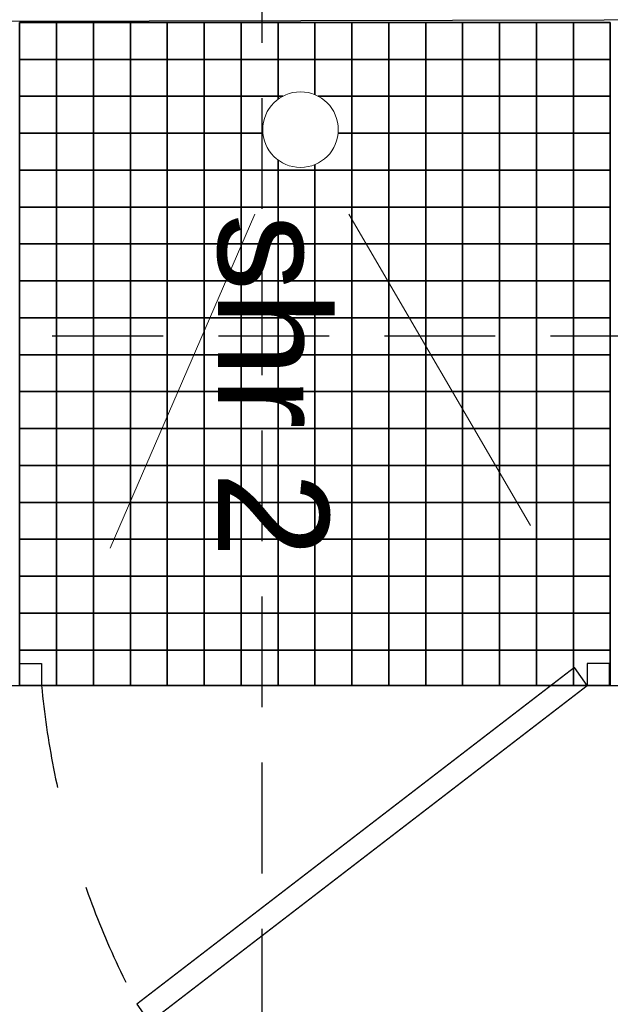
# Model space of a CAD drawing. Header units: millimetres. Extents: x -115474967 to 444143, y -74377 to 241828222.
# Tile 311 of 590: x -150434 to -149634, y 269437 to 270771. Entities that reach past the tile are written whole.
import ezdxf

# ---------------------------------------------------------------- set-up
doc = ezdxf.new("R2010")
doc.units = ezdxf.units.MM
doc.header["$MEASUREMENT"] = 0
doc.linetypes.add('2DASHED', pattern=[0.75, 0.5, -0.25])
doc.linetypes.add('Dashed', pattern=[280, 140, -140])
for name, color, linetype in [('00-2 Fittings', 8, 'Continuous'), ('00-2 Walls', 4, 'Continuous'), ('00-3 Elev 02', 1, 'Continuous'), ('00-3 Elev 04', 8, 'Continuous'), ('CEIL-PLAN', 7, 'Continuous'), ('FITT-CURT', 4, 'Dashed'), ('FITT-SANT', 5, 'Continuous'), ('TEXT-50', 2, 'Continuous'), ('WINDOWS_AND_DOORS', 1, 'Continuous')]:
    doc.layers.add(name, color=color, linetype=linetype)
doc.layers.add('0_cons_01', color=40, linetype='Continuous', lineweight=0, plot=False)
doc.styles.add('TEXT-50', font='arial.ttf', dxfattribs={"height": 100})

# ---------------------------------------------------------------- blocks, each defined once
blk = doc.blocks.new('12')
at = {"layer": '00-2 Fittings', "color": 9, "true_color": 0xc7c8ca}
for points in [[(-143271.2, 269254.1), (-143321.2, 269254.1), (-143321.2, 269304.1), (-143271.2, 269304.1)], [(-143221.2, 269254.1), (-143271.2, 269254.1), (-143271.2, 269304.1), (-143221.2, 269304.1)], [(-143171.2, 269254.1), (-143221.2, 269254.1), (-143221.2, 269304.1), (-143171.2, 269304.1)], [(-143121.2, 269254.1), (-143171.2, 269254.1), (-143171.2, 269304.1), (-143121.2, 269304.1)], [(-143071.2, 269254.1), (-143121.2, 269254.1), (-143121.2, 269304.1), (-143071.2, 269304.1)], [(-143021.2, 269254.1), (-143071.2, 269254.1), (-143071.2, 269304.1), (-143021.2, 269304.1)], [(-142971.2, 269254.1), (-143021.2, 269254.1), (-143021.2, 269304.1), (-142971.2, 269304.1)], [(-142921.2, 269254.1), (-142971.2, 269254.1), (-142971.2, 269304.1), (-142921.2, 269304.1)], [(-142871.2, 269254.1), (-142921.2, 269254.1), (-142921.2, 269304.1), (-142871.2, 269304.1)], [(-142821.2, 269254.1), (-142871.2, 269254.1), (-142871.2, 269304.1), (-142821.2, 269304.1)], [(-142771.2, 269254.1), (-142821.2, 269254.1), (-142821.2, 269304.1), (-142771.2, 269304.1)], [(-142721.2, 269254.1), (-142771.2, 269254.1), (-142771.2, 269304.1), (-142721.2, 269304.1)], [(-142671.2, 269254.1), (-142721.2, 269254.1), (-142721.2, 269304.1), (-142671.2, 269304.1)], [(-142621.2, 269254.1), (-142671.2, 269254.1), (-142671.2, 269304.1), (-142621.2, 269304.1)], [(-142571.2, 269254.1), (-142621.2, 269254.1), (-142621.2, 269304.1), (-142571.2, 269304.1)], [(-142521.2, 269254.1), (-142571.2, 269254.1), (-142571.2, 269304.1), (-142521.2, 269304.1)], [(-142471.2, 269254.1), (-142521.2, 269254.1), (-142521.2, 269304.1), (-142471.2, 269304.1)], [(-142423, 269254.1), (-142471.2, 269254.1), (-142471.2, 269304.1), (-142423, 269304.1)], [(-143271.2, 269204.1), (-143321.2, 269204.1), (-143321.2, 269254.1), (-143271.2, 269254.1)], [(-143221.2, 269204.1), (-143271.2, 269204.1), (-143271.2, 269254.1), (-143221.2, 269254.1)], [(-143171.2, 269204.1), (-143221.2, 269204.1), (-143221.2, 269254.1), (-143171.2, 269254.1)], [(-143121.2, 269204.1), (-143171.2, 269204.1), (-143171.2, 269254.1), (-143121.2, 269254.1)], [(-143071.2, 269204.1), (-143121.2, 269204.1), (-143121.2, 269254.1), (-143071.2, 269254.1)], [(-143021.2, 269204.1), (-143071.2, 269204.1), (-143071.2, 269254.1), (-143021.2, 269254.1)], [(-142971.2, 269204.1), (-143021.2, 269204.1), (-143021.2, 269254.1), (-142971.2, 269254.1)], [(-142921.2, 269204.1), (-142971.2, 269204.1), (-142971.2, 269254.1), (-142921.2, 269254.1)], [(-142871.2, 269204.1), (-142921.2, 269204.1), (-142921.2, 269254.1), (-142871.2, 269254.1)], [(-142821.2, 269204.1), (-142871.2, 269204.1), (-142871.2, 269254.1), (-142821.2, 269254.1)], [(-142771.2, 269204.1), (-142821.2, 269204.1), (-142821.2, 269254.1), (-142771.2, 269254.1)], [(-142721.2, 269204.1), (-142771.2, 269204.1), (-142771.2, 269254.1), (-142721.2, 269254.1)], [(-142671.2, 269204.1), (-142721.2, 269204.1), (-142721.2, 269254.1), (-142671.2, 269254.1)], [(-142621.2, 269204.1), (-142671.2, 269204.1), (-142671.2, 269254.1), (-142621.2, 269254.1)], [(-142571.2, 269204.1), (-142621.2, 269204.1), (-142621.2, 269254.1), (-142571.2, 269254.1)], [(-142521.2, 269204.1), (-142571.2, 269204.1), (-142571.2, 269254.1), (-142521.2, 269254.1)], [(-142471.2, 269204.1), (-142521.2, 269204.1), (-142521.2, 269254.1), (-142471.2, 269254.1)], [(-142423.1, 269204.1), (-142471.2, 269204.1), (-142471.2, 269254.1), (-142423.1, 269254.1)], [(-143271.2, 269154.1), (-143321.2, 269154.1), (-143321.2, 269204.1), (-143271.2, 269204.1)], [(-143221.2, 269154.1), (-143271.2, 269154.1), (-143271.2, 269204.1), (-143221.2, 269204.1)], [(-143171.2, 269154.1), (-143221.2, 269154.1), (-143221.2, 269204.1), (-143171.2, 269204.1)], [(-143121.2, 269154.1), (-143171.2, 269154.1), (-143171.2, 269204.1), (-143121.2, 269204.1)], [(-143071.2, 269154.1), (-143121.2, 269154.1), (-143121.2, 269204.1), (-143071.2, 269204.1)], [(-143021.2, 269154.1), (-143071.2, 269154.1), (-143071.2, 269204.1), (-143021.2, 269204.1)], [(-142971.2, 269154.1), (-143021.2, 269154.1), (-143021.2, 269204.1), (-142971.2, 269204.1)], [(-142921.2, 269154.1), (-142971.2, 269154.1), (-142971.2, 269204.1), (-142921.2, 269204.1)], [(-142871.2, 269154.1), (-142921.2, 269154.1), (-142921.2, 269204.1), (-142871.2, 269204.1)], [(-142821.2, 269154.1), (-142871.2, 269154.1), (-142871.2, 269204.1), (-142821.2, 269204.1)], [(-142771.2, 269154.1), (-142821.2, 269154.1), (-142821.2, 269204.1), (-142771.2, 269204.1)], [(-142721.2, 269154.1), (-142771.2, 269154.1), (-142771.2, 269204.1), (-142721.2, 269204.1)], [(-142671.2, 269154.1), (-142721.2, 269154.1), (-142721.2, 269204.1), (-142671.2, 269204.1)], [(-142621.2, 269154.1), (-142671.2, 269154.1), (-142671.2, 269204.1), (-142621.2, 269204.1)], [(-142571.2, 269154.1), (-142621.2, 269154.1), (-142621.2, 269204.1), (-142571.2, 269204.1)], [(-142521.2, 269154.1), (-142571.2, 269154.1), (-142571.2, 269204.1), (-142521.2, 269204.1)], [(-142471.2, 269154.1), (-142521.2, 269154.1), (-142521.2, 269204.1), (-142471.2, 269204.1)], [(-142423.1, 269154.1), (-142471.2, 269154.1), (-142471.2, 269204.1), (-142423.1, 269204.1)], [(-143271.2, 269104.1), (-143321.2, 269104.1), (-143321.2, 269154.1), (-143271.2, 269154.1)], [(-143221.2, 269104.1), (-143271.2, 269104.1), (-143271.2, 269154.1), (-143221.2, 269154.1)], [(-143171.2, 269104.1), (-143221.2, 269104.1), (-143221.2, 269154.1), (-143171.2, 269154.1)], [(-143121.2, 269104.1), (-143171.2, 269104.1), (-143171.2, 269154.1), (-143121.2, 269154.1)], [(-143071.2, 269104.1), (-143121.2, 269104.1), (-143121.2, 269154.1), (-143071.2, 269154.1)], [(-143021.2, 269104.1), (-143071.2, 269104.1), (-143071.2, 269154.1), (-143021.2, 269154.1)], [(-142971.2, 269104.1), (-143021.2, 269104.1), (-143021.2, 269154.1), (-142971.2, 269154.1)], [(-142921.2, 269104.1), (-142971.2, 269104.1), (-142971.2, 269154.1), (-142921.2, 269154.1)], [(-142871.2, 269104.1), (-142921.2, 269104.1), (-142921.2, 269154.1), (-142871.2, 269154.1)], [(-142821.2, 269104.1), (-142871.2, 269104.1), (-142871.2, 269154.1), (-142821.2, 269154.1)], [(-142771.2, 269104.1), (-142821.2, 269104.1), (-142821.2, 269154.1), (-142771.2, 269154.1)], [(-142721.2, 269104.1), (-142771.2, 269104.1), (-142771.2, 269154.1), (-142721.2, 269154.1)], [(-142671.2, 269104.1), (-142721.2, 269104.1), (-142721.2, 269154.1), (-142671.2, 269154.1)], [(-142621.2, 269104.1), (-142671.2, 269104.1), (-142671.2, 269154.1), (-142621.2, 269154.1)], [(-142571.2, 269104.1), (-142621.2, 269104.1), (-142621.2, 269154.1), (-142571.2, 269154.1)], [(-142521.2, 269104.1), (-142571.2, 269104.1), (-142571.2, 269154.1), (-142521.2, 269154.1)], [(-142471.2, 269104.1), (-142521.2, 269104.1), (-142521.2, 269154.1), (-142471.2, 269154.1)], [(-142423.1, 269104.1), (-142471.2, 269104.1), (-142471.2, 269154.1), (-142423.1, 269154.1)], [(-143271.2, 269054.1), (-143321.2, 269054.1), (-143321.2, 269104.1), (-143271.2, 269104.1)], [(-143221.2, 269054.1), (-143271.2, 269054.1), (-143271.2, 269104.1), (-143221.2, 269104.1)], [(-143171.2, 269054.1), (-143221.2, 269054.1), (-143221.2, 269104.1), (-143171.2, 269104.1)], [(-143121.2, 269054.1), (-143171.2, 269054.1), (-143171.2, 269104.1), (-143121.2, 269104.1)], [(-143071.2, 269054.1), (-143121.2, 269054.1), (-143121.2, 269104.1), (-143071.2, 269104.1)], [(-143021.2, 269054.1), (-143071.2, 269054.1), (-143071.2, 269104.1), (-143021.2, 269104.1)], [(-142971.2, 269054.1), (-143021.2, 269054.1), (-143021.2, 269104.1), (-142971.2, 269104.1)], [(-142921.2, 269054.1), (-142971.2, 269054.1), (-142971.2, 269104.1), (-142921.2, 269104.1)], [(-142871.2, 269054.1), (-142921.2, 269054.1), (-142921.2, 269104.1), (-142871.2, 269104.1)], [(-142821.2, 269054.1), (-142871.2, 269054.1), (-142871.2, 269104.1), (-142821.2, 269104.1)], [(-142771.2, 269054.1), (-142821.2, 269054.1), (-142821.2, 269104.1), (-142771.2, 269104.1)], [(-142721.2, 269054.1), (-142771.2, 269054.1), (-142771.2, 269104.1), (-142721.2, 269104.1)], [(-142671.2, 269054.1), (-142721.2, 269054.1), (-142721.2, 269104.1), (-142671.2, 269104.1)], [(-142621.2, 269054.1), (-142671.2, 269054.1), (-142671.2, 269104.1), (-142621.2, 269104.1)], [(-142571.2, 269054.1), (-142621.2, 269054.1), (-142621.2, 269104.1), (-142571.2, 269104.1)], [(-142521.2, 269054.1), (-142571.2, 269054.1), (-142571.2, 269104.1), (-142521.2, 269104.1)], [(-142471.2, 269054.1), (-142521.2, 269054.1), (-142521.2, 269104.1), (-142471.2, 269104.1)], [(-142423.1, 269054.1), (-142471.2, 269054.1), (-142471.2, 269104.1), (-142423.1, 269104.1)], [(-143271.2, 269004.1), (-143321.2, 269004.1), (-143321.2, 269054.1), (-143271.2, 269054.1)], [(-143221.2, 269004.1), (-143271.2, 269004.1), (-143271.2, 269054.1), (-143221.2, 269054.1)], [(-143171.2, 269004.1), (-143221.2, 269004.1), (-143221.2, 269054.1), (-143171.2, 269054.1)], [(-143121.2, 269004.1), (-143171.2, 269004.1), (-143171.2, 269054.1), (-143121.2, 269054.1)], [(-143071.2, 269004.1), (-143121.2, 269004.1), (-143121.2, 269054.1), (-143071.2, 269054.1)], [(-143021.2, 269004.1), (-143071.2, 269004.1), (-143071.2, 269054.1), (-143021.2, 269054.1)], [(-142971.2, 269004.1), (-143021.2, 269004.1), (-143021.2, 269054.1), (-142971.2, 269054.1)], [(-142921.2, 269004.1), (-142971.2, 269004.1), (-142971.2, 269054.1), (-142921.2, 269054.1)], [(-142871.2, 269004.1), (-142921.2, 269004.1), (-142921.2, 269054.1), (-142871.2, 269054.1)], [(-142821.2, 269004.1), (-142871.2, 269004.1), (-142871.2, 269054.1), (-142821.2, 269054.1)], [(-142771.2, 269004.1), (-142821.2, 269004.1), (-142821.2, 269054.1), (-142771.2, 269054.1)], [(-142721.2, 269004.1), (-142771.2, 269004.1), (-142771.2, 269054.1), (-142721.2, 269054.1)], [(-142671.2, 269004.1), (-142721.2, 269004.1), (-142721.2, 269054.1), (-142671.2, 269054.1)], [(-142621.2, 269004.1), (-142671.2, 269004.1), (-142671.2, 269054.1), (-142621.2, 269054.1)], [(-142571.2, 269004.1), (-142621.2, 269004.1), (-142621.2, 269054.1), (-142571.2, 269054.1)], [(-142521.2, 269004.1), (-142571.2, 269004.1), (-142571.2, 269054.1), (-142521.2, 269054.1)], [(-142471.2, 269004.1), (-142521.2, 269004.1), (-142521.2, 269054.1), (-142471.2, 269054.1)], [(-142423.1, 269004.1), (-142471.2, 269004.1), (-142471.2, 269054.1), (-142423.1, 269054.1)], [(-143271.2, 268954.1), (-143321.2, 268954.1), (-143321.2, 269004.1), (-143271.2, 269004.1)], [(-143221.2, 268954.1), (-143271.2, 268954.1), (-143271.2, 269004.1), (-143221.2, 269004.1)], [(-143171.2, 268954.1), (-143221.2, 268954.1), (-143221.2, 269004.1), (-143171.2, 269004.1)], [(-143121.2, 268954.1), (-143171.2, 268954.1), (-143171.2, 269004.1), (-143121.2, 269004.1)], [(-143071.2, 268954.1), (-143121.2, 268954.1), (-143121.2, 269004.1), (-143071.2, 269004.1)], [(-143021.2, 268954.1), (-143071.2, 268954.1), (-143071.2, 269004.1), (-143021.2, 269004.1)], [(-142971.2, 268954.1), (-143021.2, 268954.1), (-143021.2, 269004.1), (-142971.2, 269004.1)], [(-142921.2, 268954.1), (-142971.2, 268954.1), (-142971.2, 269004.1), (-142921.2, 269004.1)], [(-142871.2, 268954.1), (-142921.2, 268954.1), (-142921.2, 269004.1), (-142871.2, 269004.1)], [(-142821.2, 268954.1), (-142871.2, 268954.1), (-142871.2, 269004.1), (-142821.2, 269004.1)], [(-142771.2, 268954.1), (-142821.2, 268954.1), (-142821.2, 269004.1), (-142771.2, 269004.1)], [(-142721.2, 268954.1), (-142771.2, 268954.1), (-142771.2, 269004.1), (-142721.2, 269004.1)], [(-142671.2, 268954.1), (-142721.2, 268954.1), (-142721.2, 269004.1), (-142671.2, 269004.1)], [(-142621.2, 268954.1), (-142671.2, 268954.1), (-142671.2, 269004.1), (-142621.2, 269004.1)], [(-142571.2, 268954.1), (-142621.2, 268954.1), (-142621.2, 269004.1), (-142571.2, 269004.1)], [(-142521.2, 268954.1), (-142571.2, 268954.1), (-142571.2, 269004.1), (-142521.2, 269004.1)], [(-142471.2, 268954.1), (-142521.2, 268954.1), (-142521.2, 269004.1), (-142471.2, 269004.1)], [(-142423.1, 268954.1), (-142471.2, 268954.1), (-142471.2, 269004.1), (-142423.1, 269004.1)], [(-143271.2, 268904.1), (-143321.2, 268904.1), (-143321.2, 268954.1), (-143271.2, 268954.1)], [(-143071.2, 268904.1), (-143121.2, 268904.1), (-143121.2, 268954.1), (-143071.2, 268954.1)], [(-143021.2, 268904.1), (-143071.2, 268904.1), (-143071.2, 268954.1), (-143021.2, 268954.1)], [(-142971.2, 268904.1), (-143021.2, 268904.1), (-143021.2, 268954.1), (-142971.2, 268954.1)], [(-142921.2, 268904.1), (-142971.2, 268904.1), (-142971.2, 268954.1), (-142921.2, 268954.1)], [(-142871.2, 268904.1), (-142921.2, 268904.1), (-142921.2, 268954.1), (-142871.2, 268954.1)], [(-142821.2, 268904.1), (-142871.2, 268904.1), (-142871.2, 268954.1), (-142821.2, 268954.1)], [(-142771.2, 268904.1), (-142821.2, 268904.1), (-142821.2, 268954.1), (-142771.2, 268954.1)], [(-142721.2, 268904.1), (-142771.2, 268904.1), (-142771.2, 268954.1), (-142721.2, 268954.1)], [(-142671.2, 268904.1), (-142721.2, 268904.1), (-142721.2, 268954.1), (-142671.2, 268954.1)], [(-142621.2, 268904.1), (-142671.2, 268904.1), (-142671.2, 268954.1), (-142621.2, 268954.1)], [(-142571.2, 268904.1), (-142621.2, 268904.1), (-142621.2, 268954.1), (-142571.2, 268954.1)], [(-142521.2, 268904.1), (-142571.2, 268904.1), (-142571.2, 268954.1), (-142521.2, 268954.1)], [(-142471.2, 268904.1), (-142521.2, 268904.1), (-142521.2, 268954.1), (-142471.2, 268954.1)], [(-142423.1, 268904.1), (-142471.2, 268904.1), (-142471.2, 268954.1), (-142423.1, 268954.1)], [(-143271.2, 268854.1), (-143321.2, 268854.1), (-143321.2, 268904.1), (-143271.2, 268904.1)], [(-143071.2, 268854.1), (-143121.2, 268854.1), (-143121.2, 268904.1), (-143071.2, 268904.1)], [(-143021.2, 268854.1), (-143071.2, 268854.1), (-143071.2, 268904.1), (-143021.2, 268904.1)], [(-142971.2, 268854.1), (-143021.2, 268854.1), (-143021.2, 268904.1), (-142971.2, 268904.1)], [(-142921.2, 268854.1), (-142971.2, 268854.1), (-142971.2, 268904.1), (-142921.2, 268904.1)], [(-142871.2, 268854.1), (-142921.2, 268854.1), (-142921.2, 268904.1), (-142871.2, 268904.1)], [(-142821.2, 268854.1), (-142871.2, 268854.1), (-142871.2, 268904.1), (-142821.2, 268904.1)], [(-142771.2, 268854.1), (-142821.2, 268854.1), (-142821.2, 268904.1), (-142771.2, 268904.1)], [(-142721.2, 268854.1), (-142771.2, 268854.1), (-142771.2, 268904.1), (-142721.2, 268904.1)], [(-142671.2, 268854.1), (-142721.2, 268854.1), (-142721.2, 268904.1), (-142671.2, 268904.1)], [(-142621.2, 268854.1), (-142671.2, 268854.1), (-142671.2, 268904.1), (-142621.2, 268904.1)], [(-142571.2, 268854.1), (-142621.2, 268854.1), (-142621.2, 268904.1), (-142571.2, 268904.1)], [(-142521.2, 268854.1), (-142571.2, 268854.1), (-142571.2, 268904.1), (-142521.2, 268904.1)], [(-142471.2, 268854.1), (-142521.2, 268854.1), (-142521.2, 268904.1), (-142471.2, 268904.1)], [(-142423.1, 268854.1), (-142471.2, 268854.1), (-142471.2, 268904.1), (-142423.1, 268904.1)], [(-143271.2, 268804.1), (-143321.2, 268804.1), (-143321.2, 268854.1), (-143271.2, 268854.1)], [(-143221.2, 268804.1), (-143271.2, 268804.1), (-143271.2, 268854.1), (-143221.2, 268854.1)], [(-143071.2, 268804.1), (-143121.2, 268804.1), (-143121.2, 268854.1), (-143071.2, 268854.1)], [(-143021.2, 268804.1), (-143071.2, 268804.1), (-143071.2, 268854.1), (-143021.2, 268854.1)], [(-142971.2, 268804.1), (-143021.2, 268804.1), (-143021.2, 268854.1), (-142971.2, 268854.1)], [(-142921.2, 268804.1), (-142971.2, 268804.1), (-142971.2, 268854.1), (-142921.2, 268854.1)], [(-142871.2, 268804.1), (-142921.2, 268804.1), (-142921.2, 268854.1), (-142871.2, 268854.1)], [(-142821.2, 268804.1), (-142871.2, 268804.1), (-142871.2, 268854.1), (-142821.2, 268854.1)], [(-142771.2, 268804.1), (-142821.2, 268804.1), (-142821.2, 268854.1), (-142771.2, 268854.1)], [(-142721.2, 268804.1), (-142771.2, 268804.1), (-142771.2, 268854.1), (-142721.2, 268854.1)], [(-142671.2, 268804.1), (-142721.2, 268804.1), (-142721.2, 268854.1), (-142671.2, 268854.1)], [(-142621.2, 268804.1), (-142671.2, 268804.1), (-142671.2, 268854.1), (-142621.2, 268854.1)], [(-142571.2, 268804.1), (-142621.2, 268804.1), (-142621.2, 268854.1), (-142571.2, 268854.1)], [(-142521.2, 268804.1), (-142571.2, 268804.1), (-142571.2, 268854.1), (-142521.2, 268854.1)], [(-142471.2, 268804.1), (-142521.2, 268804.1), (-142521.2, 268854.1), (-142471.2, 268854.1)], [(-142423.1, 268804.1), (-142471.2, 268804.1), (-142471.2, 268854.1), (-142423.1, 268854.1)], [(-143271.2, 268754.1), (-143321.2, 268754.1), (-143321.2, 268804.1), (-143271.2, 268804.1)], [(-143221.2, 268754.1), (-143271.2, 268754.1), (-143271.2, 268804.1), (-143221.2, 268804.1)], [(-143171.2, 268754.1), (-143221.2, 268754.1), (-143221.2, 268804.1), (-143171.2, 268804.1)], [(-143121.2, 268754.1), (-143171.2, 268754.1), (-143171.2, 268804.1), (-143121.2, 268804.1)], [(-143071.2, 268754.1), (-143121.2, 268754.1), (-143121.2, 268804.1), (-143071.2, 268804.1)], [(-143021.2, 268754.1), (-143071.2, 268754.1), (-143071.2, 268804.1), (-143021.2, 268804.1)], [(-142971.2, 268754.1), (-143021.2, 268754.1), (-143021.2, 268804.1), (-142971.2, 268804.1)], [(-142921.2, 268754.1), (-142971.2, 268754.1), (-142971.2, 268804.1), (-142921.2, 268804.1)], [(-142871.2, 268754.1), (-142921.2, 268754.1), (-142921.2, 268804.1), (-142871.2, 268804.1)], [(-142821.2, 268754.1), (-142871.2, 268754.1), (-142871.2, 268804.1), (-142821.2, 268804.1)], [(-142771.2, 268754.1), (-142821.2, 268754.1), (-142821.2, 268804.1), (-142771.2, 268804.1)], [(-142721.2, 268754.1), (-142771.2, 268754.1), (-142771.2, 268804.1), (-142721.2, 268804.1)], [(-142671.2, 268754.1), (-142721.2, 268754.1), (-142721.2, 268804.1), (-142671.2, 268804.1)], [(-142621.2, 268754.1), (-142671.2, 268754.1), (-142671.2, 268804.1), (-142621.2, 268804.1)], [(-142571.2, 268754.1), (-142621.2, 268754.1), (-142621.2, 268804.1), (-142571.2, 268804.1)], [(-142521.2, 268754.1), (-142571.2, 268754.1), (-142571.2, 268804.1), (-142521.2, 268804.1)], [(-142471.2, 268754.1), (-142521.2, 268754.1), (-142521.2, 268804.1), (-142471.2, 268804.1)], [(-142423.1, 268754.1), (-142471.2, 268754.1), (-142471.2, 268804.1), (-142423.1, 268804.1)], [(-143271.2, 268704.1), (-143321.2, 268704.1), (-143321.2, 268754.1), (-143271.2, 268754.1)], [(-143221.2, 268704.1), (-143271.2, 268704.1), (-143271.2, 268754.1), (-143221.2, 268754.1)], [(-143171.2, 268704.1), (-143221.2, 268704.1), (-143221.2, 268754.1), (-143171.2, 268754.1)], [(-143121.2, 268704.1), (-143171.2, 268704.1), (-143171.2, 268754.1), (-143121.2, 268754.1)], [(-143071.2, 268704.1), (-143121.2, 268704.1), (-143121.2, 268754.1), (-143071.2, 268754.1)], [(-143021.2, 268704.1), (-143071.2, 268704.1), (-143071.2, 268754.1), (-143021.2, 268754.1)], [(-142971.2, 268704.1), (-143021.2, 268704.1), (-143021.2, 268754.1), (-142971.2, 268754.1)], [(-142921.2, 268704.1), (-142971.2, 268704.1), (-142971.2, 268754.1), (-142921.2, 268754.1)], [(-142871.2, 268704.1), (-142921.2, 268704.1), (-142921.2, 268754.1), (-142871.2, 268754.1)], [(-142821.2, 268704.1), (-142871.2, 268704.1), (-142871.2, 268754.1), (-142821.2, 268754.1)], [(-142771.2, 268704.1), (-142821.2, 268704.1), (-142821.2, 268754.1), (-142771.2, 268754.1)], [(-142721.2, 268704.1), (-142771.2, 268704.1), (-142771.2, 268754.1), (-142721.2, 268754.1)], [(-142671.2, 268704.1), (-142721.2, 268704.1), (-142721.2, 268754.1), (-142671.2, 268754.1)], [(-142621.2, 268704.1), (-142671.2, 268704.1), (-142671.2, 268754.1), (-142621.2, 268754.1)], [(-142571.2, 268704.1), (-142621.2, 268704.1), (-142621.2, 268754.1), (-142571.2, 268754.1)], [(-142521.2, 268704.1), (-142571.2, 268704.1), (-142571.2, 268754.1), (-142521.2, 268754.1)], [(-142471.2, 268704.1), (-142521.2, 268704.1), (-142521.2, 268754.1), (-142471.2, 268754.1)], [(-142423.1, 268704.1), (-142471.2, 268704.1), (-142471.2, 268754.1), (-142423.1, 268754.1)], [(-143271.2, 268654.1), (-143321.2, 268654.1), (-143321.2, 268704.1), (-143271.2, 268704.1)], [(-143221.2, 268654.1), (-143271.2, 268654.1), (-143271.2, 268704.1), (-143221.2, 268704.1)], [(-143171.2, 268654.1), (-143221.2, 268654.1), (-143221.2, 268704.1), (-143171.2, 268704.1)], [(-143121.2, 268654.1), (-143171.2, 268654.1), (-143171.2, 268704.1), (-143121.2, 268704.1)], [(-143071.2, 268654.1), (-143121.2, 268654.1), (-143121.2, 268704.1), (-143071.2, 268704.1)], [(-143021.2, 268654.1), (-143071.2, 268654.1), (-143071.2, 268704.1), (-143021.2, 268704.1)], [(-142971.2, 268654.1), (-143021.2, 268654.1), (-143021.2, 268704.1), (-142971.2, 268704.1)], [(-142921.2, 268654.1), (-142971.2, 268654.1), (-142971.2, 268704.1), (-142921.2, 268704.1)], [(-142871.2, 268654.1), (-142921.2, 268654.1), (-142921.2, 268704.1), (-142871.2, 268704.1)], [(-142821.2, 268654.1), (-142871.2, 268654.1), (-142871.2, 268704.1), (-142821.2, 268704.1)], [(-142771.2, 268654.1), (-142821.2, 268654.1), (-142821.2, 268704.1), (-142771.2, 268704.1)], [(-142721.2, 268654.1), (-142771.2, 268654.1), (-142771.2, 268704.1), (-142721.2, 268704.1)], [(-142671.2, 268654.1), (-142721.2, 268654.1), (-142721.2, 268704.1), (-142671.2, 268704.1)], [(-142621.2, 268654.1), (-142671.2, 268654.1), (-142671.2, 268704.1), (-142621.2, 268704.1)], [(-142571.2, 268654.1), (-142621.2, 268654.1), (-142621.2, 268704.1), (-142571.2, 268704.1)], [(-142521.2, 268654.1), (-142571.2, 268654.1), (-142571.2, 268704.1), (-142521.2, 268704.1)], [(-142471.2, 268654.1), (-142521.2, 268654.1), (-142521.2, 268704.1), (-142471.2, 268704.1)], [(-142423.1, 268654.1), (-142471.2, 268654.1), (-142471.2, 268704.1), (-142423.1, 268704.1)], [(-143271.2, 268604.1), (-143321.2, 268604.1), (-143321.2, 268654.1), (-143271.2, 268654.1)], [(-143221.2, 268604.1), (-143271.2, 268604.1), (-143271.2, 268654.1), (-143221.2, 268654.1)], [(-143171.2, 268604.1), (-143221.2, 268604.1), (-143221.2, 268654.1), (-143171.2, 268654.1)], [(-143121.2, 268604.1), (-143171.2, 268604.1), (-143171.2, 268654.1), (-143121.2, 268654.1)], [(-143071.2, 268604.1), (-143121.2, 268604.1), (-143121.2, 268654.1), (-143071.2, 268654.1)], [(-143021.2, 268604.1), (-143071.2, 268604.1), (-143071.2, 268654.1), (-143021.2, 268654.1)], [(-142971.2, 268604.1), (-143021.2, 268604.1), (-143021.2, 268654.1), (-142971.2, 268654.1)], [(-142921.2, 268604.1), (-142971.2, 268604.1), (-142971.2, 268654.1), (-142921.2, 268654.1)], [(-142871.2, 268604.1), (-142921.2, 268604.1), (-142921.2, 268654.1), (-142871.2, 268654.1)], [(-142821.2, 268604.1), (-142871.2, 268604.1), (-142871.2, 268654.1), (-142821.2, 268654.1)], [(-142771.2, 268604.1), (-142821.2, 268604.1), (-142821.2, 268654.1), (-142771.2, 268654.1)], [(-142721.2, 268604.1), (-142771.2, 268604.1), (-142771.2, 268654.1), (-142721.2, 268654.1)], [(-142671.2, 268604.1), (-142721.2, 268604.1), (-142721.2, 268654.1), (-142671.2, 268654.1)], [(-142621.2, 268604.1), (-142671.2, 268604.1), (-142671.2, 268654.1), (-142621.2, 268654.1)], [(-142571.2, 268604.1), (-142621.2, 268604.1), (-142621.2, 268654.1), (-142571.2, 268654.1)], [(-142521.2, 268604.1), (-142571.2, 268604.1), (-142571.2, 268654.1), (-142521.2, 268654.1)], [(-142471.2, 268604.1), (-142521.2, 268604.1), (-142521.2, 268654.1), (-142471.2, 268654.1)], [(-142423.1, 268604.1), (-142471.2, 268604.1), (-142471.2, 268654.1), (-142423.1, 268654.1)], [(-143271.2, 268554.1), (-143321.2, 268554.1), (-143321.2, 268604.1), (-143271.2, 268604.1)], [(-143221.2, 268554.1), (-143271.2, 268554.1), (-143271.2, 268604.1), (-143221.2, 268604.1)], [(-143171.2, 268554.1), (-143221.2, 268554.1), (-143221.2, 268604.1), (-143171.2, 268604.1)], [(-143121.2, 268554.1), (-143171.2, 268554.1), (-143171.2, 268604.1), (-143121.2, 268604.1)], [(-143071.2, 268554.1), (-143121.2, 268554.1), (-143121.2, 268604.1), (-143071.2, 268604.1)], [(-143021.2, 268554.1), (-143071.2, 268554.1), (-143071.2, 268604.1), (-143021.2, 268604.1)], [(-142971.2, 268554.1), (-143021.2, 268554.1), (-143021.2, 268604.1), (-142971.2, 268604.1)], [(-142921.2, 268554.1), (-142971.2, 268554.1), (-142971.2, 268604.1), (-142921.2, 268604.1)], [(-142871.2, 268554.1), (-142921.2, 268554.1), (-142921.2, 268604.1), (-142871.2, 268604.1)], [(-142821.2, 268554.1), (-142871.2, 268554.1), (-142871.2, 268604.1), (-142821.2, 268604.1)], [(-142771.2, 268554.1), (-142821.2, 268554.1), (-142821.2, 268604.1), (-142771.2, 268604.1)], [(-142721.2, 268554.1), (-142771.2, 268554.1), (-142771.2, 268604.1), (-142721.2, 268604.1)], [(-142671.2, 268554.1), (-142721.2, 268554.1), (-142721.2, 268604.1), (-142671.2, 268604.1)], [(-142621.2, 268554.1), (-142671.2, 268554.1), (-142671.2, 268604.1), (-142621.2, 268604.1)], [(-142571.2, 268554.1), (-142621.2, 268554.1), (-142621.2, 268604.1), (-142571.2, 268604.1)], [(-142521.2, 268554.1), (-142571.2, 268554.1), (-142571.2, 268604.1), (-142521.2, 268604.1)], [(-142471.2, 268554.1), (-142521.2, 268554.1), (-142521.2, 268604.1), (-142471.2, 268604.1)], [(-142423.1, 268554.1), (-142471.2, 268554.1), (-142471.2, 268604.1), (-142423.1, 268604.1)], [(-143271.2, 268504.1), (-143321.2, 268504.1), (-143321.2, 268554.1), (-143271.2, 268554.1)], [(-143221.2, 268504.1), (-143271.2, 268504.1), (-143271.2, 268554.1), (-143221.2, 268554.1)], [(-143171.2, 268504.1), (-143221.2, 268504.1), (-143221.2, 268554.1), (-143171.2, 268554.1)], [(-143121.2, 268504.1), (-143171.2, 268504.1), (-143171.2, 268554.1), (-143121.2, 268554.1)], [(-143071.2, 268504.1), (-143121.2, 268504.1), (-143121.2, 268554.1), (-143071.2, 268554.1)], [(-143021.2, 268504.1), (-143071.2, 268504.1), (-143071.2, 268554.1), (-143021.2, 268554.1)], [(-142971.2, 268504.1), (-143021.2, 268504.1), (-143021.2, 268554.1), (-142971.2, 268554.1)], [(-142921.2, 268504.1), (-142971.2, 268504.1), (-142971.2, 268554.1), (-142921.2, 268554.1)], [(-142871.2, 268504.1), (-142921.2, 268504.1), (-142921.2, 268554.1), (-142871.2, 268554.1)], [(-142821.2, 268504.1), (-142871.2, 268504.1), (-142871.2, 268554.1), (-142821.2, 268554.1)], [(-142771.2, 268504.1), (-142821.2, 268504.1), (-142821.2, 268554.1), (-142771.2, 268554.1)], [(-142721.2, 268504.1), (-142771.2, 268504.1), (-142771.2, 268554.1), (-142721.2, 268554.1)], [(-142671.2, 268504.1), (-142721.2, 268504.1), (-142721.2, 268554.1), (-142671.2, 268554.1)], [(-142621.2, 268504.1), (-142671.2, 268504.1), (-142671.2, 268554.1), (-142621.2, 268554.1)], [(-142571.2, 268504.1), (-142621.2, 268504.1), (-142621.2, 268554.1), (-142571.2, 268554.1)], [(-142521.2, 268504.1), (-142571.2, 268504.1), (-142571.2, 268554.1), (-142521.2, 268554.1)], [(-142471.2, 268504.1), (-142521.2, 268504.1), (-142521.2, 268554.1), (-142471.2, 268554.1)], [(-142423.1, 268504.1), (-142471.2, 268504.1), (-142471.2, 268554.1), (-142423.1, 268554.1)]]:
    blk.add_lwpolyline(points, close=True, dxfattribs=at)
for points in [[(-143223.3, 268904.1), (-143271.2, 268904.1), (-143271.2, 268954.1), (-143221.2, 268954.1), (-143221.2, 268908.5)], [(-143221.2, 268908.5), (-143221.2, 268954.1), (-143171.2, 268954.1), (-143171.2, 268935.4)], [(-143171.2, 268935.4), (-143171.2, 268954.1), (-143121.2, 268954.1), (-143121.2, 268904.1), (-143128.8, 268904.1)], [(-143221.2, 268860.4), (-143221.2, 268854.1), (-143271.2, 268854.1), (-143271.2, 268904.1), (-143223.3, 268904.1)], [(-143128.8, 268904.1), (-143121.2, 268904.1), (-143121.2, 268854.1), (-143134.8, 268854.1)], [(-143217.3, 268854.1), (-143221.2, 268854.1), (-143221.2, 268860.4)], [(-143171.2, 268833.5), (-143171.2, 268804.1), (-143221.2, 268804.1), (-143221.2, 268854.1), (-143217.3, 268854.1)], [(-143134.8, 268854.1), (-143121.2, 268854.1), (-143121.2, 268804.1), (-143171.2, 268804.1), (-143171.2, 268833.5)]]:
    blk.add_lwpolyline(points, dxfattribs=at)
at = {"layer": '00-2 Walls'}
for p, q in [((-142423.1, 269304.1), (-143321.2, 269304.1)), ((-143321.2, 269304.1), (-143321.2, 268504.1))]:
    blk.add_line(p, q, dxfattribs=at)
blk.add_lwpolyline([(-143321.2, 267653), (-143326.9, 270322.1)], dxfattribs=at)
at = {"layer": '00-3 Elev 02'}
for points in [[(-143321.2, 269054.1), (-143021.2, 269054.1), (-143021.2, 269304.1), (-143321.2, 269304.1)], [(-143021.2, 269054.1), (-142721.2, 269054.1), (-142721.2, 269304.1), (-143021.2, 269304.1)], [(-142721.2, 269054.1), (-142423.1, 269054.1), (-142423.1, 269304.1), (-142721.2, 269304.1)], [(-143321.2, 268754.1), (-143021.2, 268754.1), (-143021.2, 269054.1), (-143321.2, 269054.1)], [(-143021.2, 268754.1), (-142721.2, 268754.1), (-142721.2, 269054.1), (-143021.2, 269054.1)], [(-142721.2, 268754.1), (-142423.1, 268754.1), (-142423.1, 269054.1), (-142721.2, 269054.1)], [(-143321.2, 268504.1), (-143021.2, 268504.1), (-143021.2, 268754.1), (-143321.2, 268754.1)], [(-143021.2, 268504.1), (-142721.2, 268504.1), (-142721.2, 268754.1), (-143021.2, 268754.1)], [(-142721.2, 268504.1), (-142423.1, 268504.1), (-142423.1, 268754.1), (-142721.2, 268754.1)]]:
    blk.add_lwpolyline(points, close=True, dxfattribs=at)
at = {"layer": '00-3 Elev 04', "linetype": 'Continuous'}
blk.add_line((-142423.1, 267653), (-142423.1, 270153.3), dxfattribs=at)
at = {"layer": '0_cons_01'}
blk.add_lwpolyline([(-143321.2, 269304.1), (-142423.1, 269304.1), (-142423.1, 268504.1), (-143321.2, 268504.1)], close=True, dxfattribs=at)
at = {"layer": 'CEIL-PLAN', "color": 6, "linetype": '2DASHED', "ltscale": 300}
for points in [[(-142896.2, 270498.3), (-142896.3, 263929.6)], [(-143668.7, 268831.9), (-138453.7, 268831.9)]]:
    blk.add_lwpolyline(points, dxfattribs=at)
at = {"layer": 'FITT-CURT'}
blk.add_arc((-142532.8, 269684.6), 1156.1, 275.4452, 297.9049, dxfattribs=at)
at = {"layer": 'FITT-SANT', "color": 2, "linetype": 'Continuous'}
for points in [[(-142453, 269272.9), (-142423, 269272.9), (-142423, 269302.9), (-142453, 269302.9)], [(-142423, 269272.9), (-142447.6, 269255.6), (-141991.7, 268662.9), (-141967.1, 268680.1)], [(-142453, 268533.7), (-142423, 268533.7), (-142423, 268503.7), (-142453, 268503.7)]]:
    blk.add_lwpolyline(points, close=True, dxfattribs=at)
at = {"layer": 'WINDOWS_AND_DOORS', "linetype": 'Continuous', "lineweight": 0}
for p, q in [((-142639.7, 269195.9), (-143061.6, 268950.1)), ((-142609.4, 268626.7), (-143061.6, 268822.6))]:
    blk.add_line(p, q, dxfattribs=at)
blk.add_circle((-143176.1, 268884.5), 51.2, dxfattribs=at)
at = {"layer": 'TEXT-50', "linetype": 'Continuous', "lineweight": 0, "insert": (-142596.4, 268770.8), "char_height": 150, "width": 451.947, "attachment_point": 9, "line_spacing_factor": 0.938532, "style": 'TEXT-50'}
blk.add_mtext('shr 2', dxfattribs=at)

msp = doc.modelspace()

# ---------------------------------------------------------------- block references
at = {"layer": '0_cons_01', "rotation": 270}
msp.add_blockref('12', (-418937.85703, 127445.61636), dxfattribs=at)

doc.saveas('drawing.dxf')
